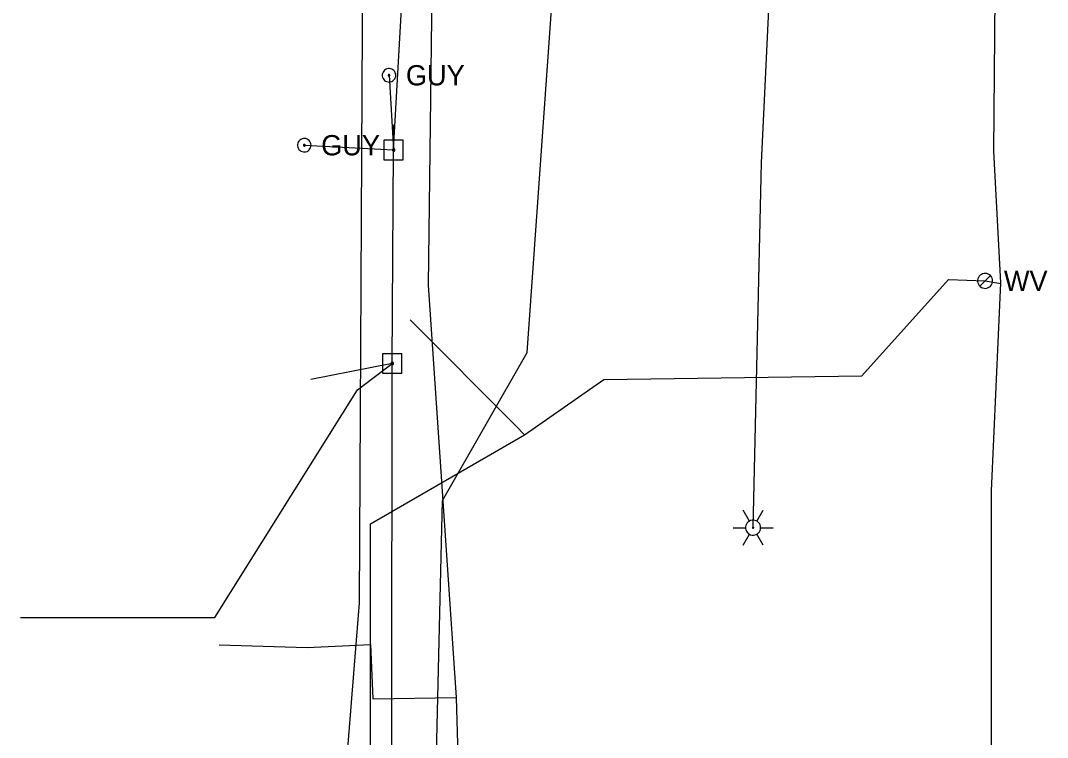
# Model space of a CAD drawing. Extents: x 596028 to 606371, y 330010 to 403088.
# Drawn here: x 601967.9 to 602162.8, y 366693.6 to 366829.8 of the extents above; entities that cross this region are included whole.
import ezdxf

# ---------------------------------------------------------------- set-up
doc = ezdxf.new("R2010")
doc.units = 0
for name, color, linetype in [('E_LTG', 7, 'Continuous'), ('E_LTG_CID', 7, 'Continuous'), ('E_UTL_E_UG', 7, 'Continuous'), ('E_UTL_EGuyPole', 7, 'Continuous'), ('E_UTL_EGuyWire', 7, 'Continuous'), ('E_UTL_EPowerPole', 7, 'Continuous'), ('E_UTL_G_UG', 7, 'Continuous'), ('E_UTL_Overhead', 7, 'Continuous'), ('E_UTL_T_UG', 7, 'Continuous'), ('E_UTL_TV_UG', 7, 'Continuous'), ('E_UTL_W', 7, 'Continuous'), ('E_UTL_W_UG', 7, 'Continuous')]:
    doc.layers.add(name, color=color, linetype=linetype)

msp = doc.modelspace()

# ---------------------------------------------------------------- linework, layer by layer
at = {"layer": 'E_LTG'}
for points in [[(602106.22, 366734.71), (602105.03, 366736.77)], [(602107.65, 366734.71), (602108.84, 366736.77)], [(602103.13, 366733.47), (602105.51, 366733.47)], [(602108.37, 366733.47), (602108.34, 366733.74), (602108.26, 366734), (602108.14, 366734.25), (602107.97, 366734.46), (602107.77, 366734.64), (602107.53, 366734.77), (602107.27, 366734.86), (602107, 366734.9), (602106.73, 366734.89), (602106.47, 366734.82), (602106.22, 366734.71), (602106, 366734.55), (602105.81, 366734.36), (602105.67, 366734.13), (602105.57, 366733.88), (602105.51, 366733.61), (602105.51, 366733.34), (602105.57, 366733.07), (602105.67, 366732.82), (602105.81, 366732.59), (602106, 366732.39), (602106.22, 366732.24), (602106.47, 366732.12), (602106.73, 366732.06), (602107, 366732.05), (602107.27, 366732.08), (602107.53, 366732.17), (602107.77, 366732.31), (602107.97, 366732.49), (602108.14, 366732.7), (602108.26, 366732.94), (602108.34, 366733.2), (602108.37, 366733.47)], [(602108.37, 366733.47), (602108.34, 366733.74), (602108.26, 366734), (602108.14, 366734.25), (602107.97, 366734.46), (602107.77, 366734.64), (602107.53, 366734.77), (602107.27, 366734.86), (602107, 366734.9), (602106.73, 366734.89), (602106.47, 366734.82), (602106.22, 366734.71), (602106, 366734.55), (602105.81, 366734.36), (602105.67, 366734.13), (602105.57, 366733.88), (602105.51, 366733.61), (602105.51, 366733.34), (602105.57, 366733.07), (602105.67, 366732.82), (602105.81, 366732.59), (602106, 366732.39), (602106.22, 366732.24), (602106.47, 366732.12), (602106.73, 366732.06), (602107, 366732.05), (602107.27, 366732.08), (602107.53, 366732.17), (602107.77, 366732.31), (602107.97, 366732.49), (602108.14, 366732.7), (602108.26, 366732.94), (602108.34, 366733.2), (602108.37, 366733.47)], [(602108.37, 366733.47), (602108.34, 366733.74), (602108.26, 366734), (602108.14, 366734.25), (602107.97, 366734.46), (602107.77, 366734.64), (602107.53, 366734.77), (602107.27, 366734.86), (602107, 366734.9), (602106.73, 366734.89), (602106.47, 366734.82), (602106.22, 366734.71), (602106, 366734.55), (602105.81, 366734.36), (602105.67, 366734.13), (602105.57, 366733.88), (602105.51, 366733.61), (602105.51, 366733.34), (602105.57, 366733.07), (602105.67, 366732.82), (602105.81, 366732.59), (602106, 366732.39), (602106.22, 366732.24), (602106.47, 366732.12), (602106.73, 366732.06), (602107, 366732.05), (602107.27, 366732.08), (602107.53, 366732.17), (602107.77, 366732.31), (602107.97, 366732.49), (602108.14, 366732.7), (602108.26, 366732.94), (602108.34, 366733.2), (602108.37, 366733.47)], [(602107.06, 366733.47), (602107.05, 366733.5), (602107.05, 366733.52), (602107.04, 366733.54), (602107.02, 366733.56), (602107.01, 366733.57), (602106.99, 366733.58), (602106.96, 366733.59), (602106.94, 366733.59), (602106.92, 366733.59), (602106.9, 366733.59), (602106.88, 366733.58), (602106.86, 366733.56), (602106.84, 366733.55), (602106.83, 366733.53), (602106.82, 366733.51), (602106.82, 366733.48), (602106.82, 366733.46), (602106.82, 366733.44), (602106.83, 366733.42), (602106.84, 366733.4), (602106.86, 366733.38), (602106.88, 366733.37), (602106.9, 366733.36), (602106.92, 366733.36), (602106.94, 366733.35), (602106.96, 366733.36), (602106.99, 366733.37), (602107.01, 366733.38), (602107.02, 366733.39), (602107.04, 366733.41), (602107.05, 366733.43), (602107.05, 366733.45), (602107.06, 366733.47)], [(602108.37, 366733.47), (602110.75, 366733.47)], [(602105.03, 366730.17), (602106.22, 366732.24)], [(602108.84, 366730.17), (602107.65, 366732.24)]]:
    msp.add_lwpolyline(points, dxfattribs=at)
at = {"layer": 'E_LTG_CID'}
msp.add_lwpolyline([(602106.94, 366733.47), (602108.54, 366802.8), (602110.26, 366838.58), (602108.1, 366883.35), (602099.65, 366936), (602102.58, 366941.91), (602101.81, 366993.15), (602100.83, 367035.47)], dxfattribs=at)
at = {"layer": 'E_UTL_E_UG'}
for points in [[(602032.25, 366719.18), (602035.53, 367350.58)], [(601967.88, 366716.39), (602004.73, 366716.43), (602031.82, 366759.63), (602038.45, 366764.67)], [(602029.21, 366318.43), (602027.27, 366349.31), (602024.86, 366377.21), (602028.01, 366666.3), (602032.25, 366719.18)]]:
    msp.add_lwpolyline(points, dxfattribs=at)
at = {"layer": 'E_UTL_EGuyPole'}
msp.add_line((602021.74, 366806.12), (602038.7, 366805.21), dxfattribs=at)
at = {"layer": 'E_UTL_EGuyWire'}
msp.add_line((602037.83, 366819.4), (602038.7, 366805.21), dxfattribs=at)
for points in [[(602039.11, 366819.4), (602039.09, 366819.65), (602039.02, 366819.88), (602038.91, 366820.1), (602038.75, 366820.29), (602038.57, 366820.45), (602038.36, 366820.57), (602038.13, 366820.65), (602037.89, 366820.68), (602037.64, 366820.67), (602037.41, 366820.62), (602037.18, 366820.51), (602036.99, 366820.37), (602036.82, 366820.2), (602036.69, 366819.99), (602036.59, 366819.76), (602036.55, 366819.52), (602036.55, 366819.28), (602036.59, 366819.04), (602036.69, 366818.81), (602036.82, 366818.61), (602036.99, 366818.43), (602037.18, 366818.29), (602037.41, 366818.19), (602037.64, 366818.13), (602037.89, 366818.12), (602038.13, 366818.16), (602038.36, 366818.23), (602038.57, 366818.36), (602038.75, 366818.52), (602038.91, 366818.71), (602039.02, 366818.93), (602039.09, 366819.16), (602039.11, 366819.4)], [(602037.99, 366819.4), (602037.98, 366819.43), (602037.97, 366819.46), (602037.96, 366819.49), (602037.94, 366819.51), (602037.92, 366819.53), (602037.89, 366819.55), (602037.86, 366819.56), (602037.83, 366819.56), (602037.8, 366819.56), (602037.77, 366819.55), (602037.75, 366819.54), (602037.72, 366819.52), (602037.7, 366819.5), (602037.68, 366819.48), (602037.67, 366819.45), (602037.67, 366819.42), (602037.67, 366819.39), (602037.67, 366819.36), (602037.68, 366819.33), (602037.7, 366819.3), (602037.72, 366819.28), (602037.75, 366819.26), (602037.77, 366819.25), (602037.8, 366819.24), (602037.83, 366819.24), (602037.86, 366819.25), (602037.89, 366819.26), (602037.92, 366819.27), (602037.94, 366819.29), (602037.96, 366819.32), (602037.97, 366819.34), (602037.98, 366819.37), (602037.99, 366819.4)], [(602023.03, 366806.12), (602023, 366806.36), (602022.93, 366806.6), (602022.82, 366806.81), (602022.67, 366807), (602022.49, 366807.16), (602022.28, 366807.29), (602022.04, 366807.37), (602021.8, 366807.4), (602021.56, 366807.39), (602021.32, 366807.33), (602021.1, 366807.23), (602020.9, 366807.09), (602020.73, 366806.91), (602020.6, 366806.71), (602020.51, 366806.48), (602020.46, 366806.24), (602020.46, 366806), (602020.51, 366805.76), (602020.6, 366805.53), (602020.73, 366805.33), (602020.9, 366805.15), (602021.1, 366805.01), (602021.32, 366804.91), (602021.56, 366804.85), (602021.8, 366804.84), (602022.04, 366804.87), (602022.28, 366804.95), (602022.49, 366805.07), (602022.67, 366805.23), (602022.82, 366805.42), (602022.93, 366805.64), (602023, 366805.88), (602023.03, 366806.12)], [(602021.9, 366806.12), (602021.9, 366806.15), (602021.89, 366806.18), (602021.88, 366806.21), (602021.86, 366806.23), (602021.84, 366806.25), (602021.81, 366806.26), (602021.78, 366806.27), (602021.75, 366806.28), (602021.72, 366806.28), (602021.69, 366806.27), (602021.66, 366806.26), (602021.64, 366806.24), (602021.62, 366806.22), (602021.6, 366806.19), (602021.59, 366806.16), (602021.58, 366806.13), (602021.58, 366806.1), (602021.59, 366806.07), (602021.6, 366806.04), (602021.62, 366806.02), (602021.64, 366806), (602021.66, 366805.98), (602021.69, 366805.97), (602021.72, 366805.96), (602021.75, 366805.96), (602021.78, 366805.96), (602021.81, 366805.97), (602021.84, 366805.99), (602021.86, 366806.01), (602021.88, 366806.03), (602021.89, 366806.06), (602021.9, 366806.09), (602021.9, 366806.12)]]:
    msp.add_lwpolyline(points, dxfattribs=at)
at = {"layer": 'E_UTL_EPowerPole'}
for points in [[(602038.67, 366807.05), (602038.67, 366809.96)], [(602040.52, 366807.05), (602036.83, 366807.05)], [(602036.83, 366807.05), (602036.83, 366803.36)], [(602038.94, 366805.21), (602038.94, 366805.26), (602038.93, 366805.3), (602038.9, 366805.34), (602038.88, 366805.38), (602038.84, 366805.41), (602038.8, 366805.43), (602038.76, 366805.44), (602038.72, 366805.45), (602038.67, 366805.45), (602038.63, 366805.44), (602038.58, 366805.42), (602038.55, 366805.39), (602038.52, 366805.36), (602038.49, 366805.32), (602038.48, 366805.28), (602038.47, 366805.23), (602038.47, 366805.19), (602038.48, 366805.14), (602038.49, 366805.1), (602038.52, 366805.06), (602038.55, 366805.03), (602038.58, 366805), (602038.63, 366804.99), (602038.67, 366804.98), (602038.72, 366804.97), (602038.76, 366804.98), (602038.8, 366804.99), (602038.84, 366805.02), (602038.88, 366805.05), (602038.9, 366805.08), (602038.93, 366805.12), (602038.94, 366805.17), (602038.94, 366805.21)], [(602040.52, 366803.36), (602040.52, 366807.05)], [(602036.83, 366803.36), (602040.52, 366803.36)], [(602038.42, 366766.51), (602038.42, 366769.42)], [(602040.26, 366766.51), (602036.57, 366766.51)], [(602036.57, 366766.51), (602036.57, 366762.82)], [(602040.26, 366762.82), (602040.26, 366766.51)], [(602038.69, 366764.67), (602038.68, 366764.71), (602038.67, 366764.76), (602038.65, 366764.8), (602038.62, 366764.83), (602038.59, 366764.86), (602038.55, 366764.89), (602038.51, 366764.9), (602038.46, 366764.91), (602038.42, 366764.9), (602038.37, 366764.89), (602038.33, 366764.87), (602038.29, 366764.85), (602038.26, 366764.82), (602038.24, 366764.78), (602038.22, 366764.74), (602038.21, 366764.69), (602038.21, 366764.65), (602038.22, 366764.6), (602038.24, 366764.56), (602038.26, 366764.52), (602038.29, 366764.49), (602038.33, 366764.46), (602038.37, 366764.44), (602038.42, 366764.43), (602038.46, 366764.43), (602038.51, 366764.44), (602038.55, 366764.45), (602038.59, 366764.47), (602038.62, 366764.5), (602038.65, 366764.54), (602038.67, 366764.58), (602038.68, 366764.62), (602038.69, 366764.67)], [(602036.57, 366762.82), (602040.26, 366762.82)]]:
    msp.add_lwpolyline(points, dxfattribs=at)
at = {"layer": 'E_UTL_G_UG'}
for points in [[(602046.01, 366200.58), (602046.01, 366282.7), (602045.54, 366387.99), (602045.96, 366389.51), (602045.77, 366390.53), (602052.82, 366624.36), (602050.66, 366701.22), (602045.29, 366779.54), (602046.56, 366881.06), (602052.42, 366921.19), (602053.73, 366982.25), (602055.18, 367043.43), (602053.55, 367093.49), (602053.9, 367122.54), (602054.87, 367280.44), (602053.2, 367496.96), (602053, 367506.48), (602052.89, 367513.19), (602051.45, 367543.08), (602052.16, 367569.32), (602053.31, 367634.59)], [(602005.56, 366711.23), (602022.3, 366710.69), (602034.28, 366711.3), (602034.78, 366700.94), (602050.66, 366701.22)]]:
    msp.add_lwpolyline(points, dxfattribs=at)
at = {"layer": 'E_UTL_Overhead'}
msp.add_lwpolyline([(602030.41, 365117.16), (602031.91, 365287.51), (602032.13, 365415.23), (602033.07, 365577.35), (602034.21, 365759.49), (602035.29, 365915.56), (602036.2, 366067.33), (602038.64, 366261.44), (602038.14, 366378.17), (602037.53, 366468.16), (602038.3, 366629.6), (602038.45, 366764.67), (602038.7, 366805.21), (602049.62, 366998.37), (602049.62, 367041.99)], dxfattribs=at)
at = {"layer": 'E_UTL_T_UG'}
msp.add_lwpolyline([(602057.65, 366066.13), (602055.02, 366193.59), (602055.54, 366275.03), (602056.57, 366340.78), (602054.27, 366414.31), (602053.32, 366441.83), (602043.24, 366486.36), (602043.21, 366537.13), (602045.25, 366623.56), (602047.99, 366738.64), (602064.05, 366766.75), (602068.93, 366835.49), (602069.67, 367130.08), (602069.7, 367272.17), (602071.11, 367342.07), (602053.71, 367377.8), (602052.83, 367414.49), (602055, 367446.35), (602068.5, 367451.94), (602069.83, 367467.28), (602072.57, 367538.65)], dxfattribs=at)
at = {"layer": 'E_UTL_TV_UG'}
msp.add_lwpolyline([(602038.45, 366764.67), (602023, 366761.62)], dxfattribs=at)
at = {"layer": 'E_UTL_W'}
for points in [[(602152.4, 366780.36), (602152.38, 366780.63), (602152.3, 366780.89), (602152.18, 366781.13), (602152.01, 366781.34), (602151.8, 366781.52), (602151.57, 366781.65), (602151.31, 366781.74), (602151.04, 366781.78), (602150.77, 366781.77), (602150.51, 366781.7), (602150.26, 366781.59), (602150.04, 366781.43), (602149.85, 366781.24), (602149.71, 366781.01), (602149.61, 366780.76), (602149.56, 366780.49), (602149.56, 366780.22), (602149.61, 366779.95), (602149.71, 366779.7), (602149.85, 366779.48), (602150.04, 366779.28), (602150.26, 366779.12), (602150.51, 366779.01), (602150.77, 366778.95), (602151.04, 366778.93), (602151.31, 366778.97), (602151.57, 366779.06), (602151.8, 366779.2), (602152.01, 366779.37), (602152.18, 366779.59), (602152.3, 366779.83), (602152.38, 366780.09), (602152.4, 366780.36)], [(602149.97, 366779.35), (602151.98, 366781.36)]]:
    msp.add_lwpolyline(points, dxfattribs=at)
at = {"layer": 'E_UTL_W_UG'}
for points in [[(602151.86, 366576.38), (602150.96, 366583.78), (602150.81, 366587.96), (602152.2, 366678.98), (602152.17, 366740.45), (602153.93, 366779.99), (602152.63, 366804.98), (602153.23, 366871.34), (602152.75, 366995.85), (602154.04, 367120.41), (602154.82, 367274.91), (602154.85, 367280.06), (602155.51, 367346.25), (602155.3, 367427.76), (602153.59, 367525.35), (602155.62, 367569.03), (602154.98, 367573.69), (602152.27, 367596.21), (602153.25, 367736.28)], [(602042.58, 366198.35), (602042.93, 366205.61), (602044.35, 366221.79), (602032.48, 366237.82), (602033.43, 366279.66), (602035.02, 366388.73), (602034.18, 366520.5), (602034.28, 366734.17), (602063.52, 366751.1), (602078.61, 366761.62), (602127.55, 366762.34), (602144, 366780.62), (602150.98, 366780.36), (602153.97, 366779.88)], [(602063.52, 366751.1), (602061.9, 366752.79), (602041.84, 366772.93)]]:
    msp.add_lwpolyline(points, dxfattribs=at)

# ---------------------------------------------------------------- texts
at = {"layer": 'E_UTL_EGuyWire'}
for p in [(602041.03, 366817.48), (602024.95, 366804.19)]:
    msp.add_text('GUY', height=3.85, dxfattribs=at).set_placement(p)
at = {"layer": 'E_UTL_W'}
msp.add_text('WV', height=3.85, dxfattribs=at).set_placement((602154.54, 366778.43))

doc.saveas('drawing.dxf')
